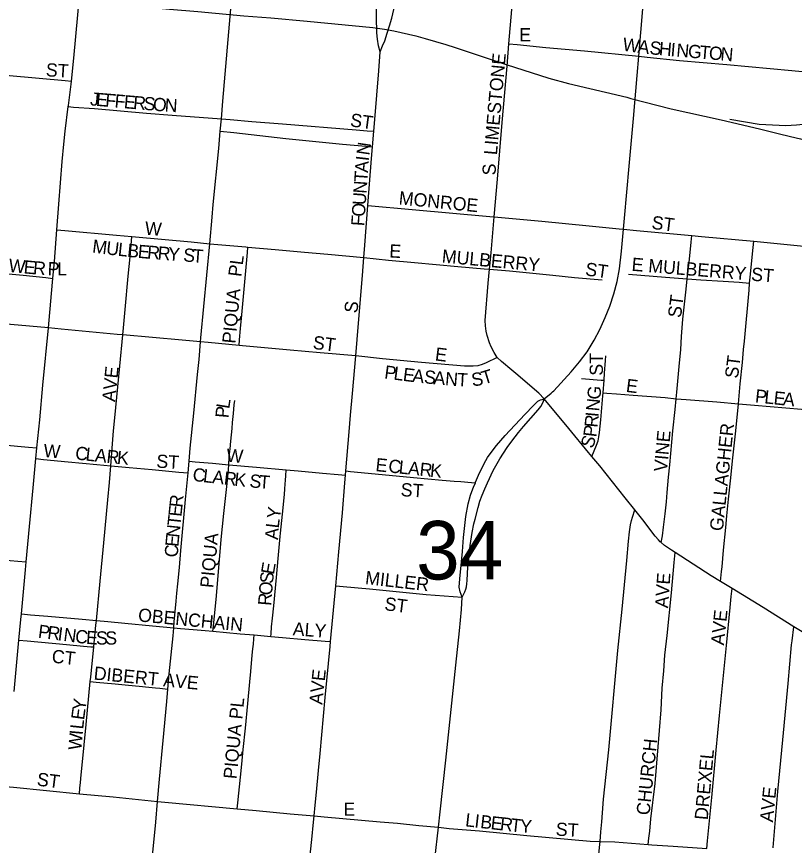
# Model space of a CAD drawing. Extents: x -209 to 4852, y 0 to 905.
# Drawn here: x 111.69 to 122.82, y 260.14 to 272 of the extents above; entities that cross this region are included whole.
import ezdxf

# ---------------------------------------------------------------- set-up
doc = ezdxf.new("R2010")
doc.units = 0
for name, color, linetype in [('GM_X_Airport_Location_Class_2', 7, 'Continuous'), ('GM_X_Airport_Location_Class_3', 7, 'Continuous'), ('GM_X_County_Subdivision_Text', 7, 'Continuous'), ('GM_X_Township_Road_Text', 7, 'Continuous'), ('GM_X_US_Route', 7, 'Continuous')]:
    doc.layers.add(name, color=color, linetype=linetype)

msp = doc.modelspace()

# ---------------------------------------------------------------- linework, layer by layer
at = {"layer": 'GM_X_Airport_Location_Class_2'}
for points in [[(116.894, 271.496), (116.929, 271.582), (116.96, 271.656), (116.994, 271.763), (117.028, 271.867), (117.06, 271.979), (117.09, 272.104), (117.106, 272.199), (117.121, 272.322), (117.133, 272.448), (117.158, 272.75), (117.176, 272.973), (117.187, 273.101), (117.198, 273.236), (117.199, 273.25), (117.207, 273.336)], [(118.738, 271.611), (118.779, 272.102), (118.814, 272.537), (118.862, 273.082), (118.871, 273.182)], [(116.894, 271.496), (116.869, 271.584), (116.857, 271.68), (116.848, 271.767), (116.843, 271.991), (116.84, 272.111), (116.839, 272.22), (116.843, 272.335), (116.849, 272.424), (116.862, 272.552), (116.881, 272.75), (116.89, 272.831)], [(112.474, 271.077), (112.508, 271.407), (112.567, 272.026), (112.595, 272.353)], [(114.621, 270.539), (114.643, 270.791), (114.762, 272.171)], [(118.527, 269.134), (118.574, 269.677), (118.643, 270.485), (118.712, 271.294), (118.738, 271.611)], [(118.738, 271.611), (118.857, 271.6), (119.268, 271.561), (119.821, 271.512), (120.598, 271.434), (120.719, 271.421), (121.178, 271.375), (121.858, 271.314), (122.787, 271.229), (123.521, 271.159), (123.676, 271.146), (123.744, 271.14)], [(116.804, 270.36), (116.819, 270.528), (116.873, 271.226), (116.894, 271.496)], [(111.559, 271.161), (111.587, 271.158), (112.387, 271.085), (112.474, 271.077)], [(112.43, 270.713), (112.432, 270.728), (112.47, 271.036), (112.474, 271.077)], [(112.266, 268.949), (112.296, 269.319), (112.34, 269.927), (112.365, 270.175), (112.385, 270.36), (112.43, 270.713)], [(112.43, 270.713), (112.503, 270.707), (112.803, 270.685), (113.549, 270.621), (113.918, 270.591), (114.621, 270.539)], [(114.606, 270.364), (114.621, 270.539)], [(114.621, 270.539), (114.749, 270.528), (115.059, 270.502), (115.495, 270.469), (116.553, 270.382), (116.707, 270.369), (116.804, 270.36)], [(114.455, 268.752), (114.49, 269.13), (114.506, 269.314), (114.583, 270.113), (114.606, 270.364)], [(114.606, 270.364), (114.8, 270.342), (115.545, 270.257), (116.355, 270.174), (116.687, 270.145), (116.784, 270.136)], [(116.784, 270.136), (116.804, 270.36)], [(116.72, 269.296), (116.769, 269.97), (116.784, 270.136)], [(116.66, 268.555), (116.673, 268.732), (116.72, 269.296)], [(116.72, 269.296), (117.353, 269.243), (118.465, 269.14), (118.527, 269.134)], [(118.46, 268.387), (118.482, 268.62), (118.527, 269.134)], [(118.527, 269.134), (119.207, 269.073), (119.886, 269.008), (120.318, 268.963), (120.378, 268.958), (120.566, 268.942), (121.355, 268.869)], [(112.208, 268.255), (112.23, 268.495), (112.266, 268.949)], [(112.266, 268.949), (112.382, 268.939), (113.121, 268.872), (113.341, 268.853)], [(113.211, 267.446), (113.22, 267.548), (113.244, 267.812), (113.288, 268.285), (113.314, 268.566), (113.329, 268.729), (113.341, 268.853)], [(113.341, 268.853), (113.816, 268.81), (114.191, 268.776), (114.455, 268.752)], [(121.291, 268.251), (121.324, 268.528), (121.346, 268.775), (121.355, 268.869)], [(121.355, 268.869), (121.493, 268.857), (122.243, 268.786)], [(122.183, 268.186), (122.19, 268.272), (122.233, 268.695), (122.243, 268.786)], [(122.243, 268.786), (122.913, 268.723), (123.407, 268.67), (123.507, 268.66)], [(114.323, 267.349), (114.328, 267.404), (114.455, 268.752)], [(114.455, 268.752), (114.63, 268.737), (114.973, 268.706), (115.001, 268.704)], [(114.912, 267.732), (114.913, 267.733), (114.994, 268.628), (115.001, 268.704)], [(115.001, 268.704), (115.39, 268.669), (115.811, 268.631), (116.145, 268.601), (116.66, 268.555)], [(116.547, 267.145), (116.585, 267.615), (116.64, 268.298), (116.66, 268.555)], [(116.66, 268.555), (117.016, 268.517), (117.387, 268.481), (118.006, 268.425), (118.381, 268.394), (118.46, 268.387)], [(111.284, 268.344), (111.353, 268.339), (111.786, 268.299), (112.107, 268.266), (112.208, 268.255)], [(118.57, 267.121), (118.526, 267.194), (118.483, 267.276), (118.46, 267.333), (118.428, 267.439), (118.411, 267.501), (118.401, 267.577), (118.399, 267.652), (118.441, 268.185), (118.46, 268.387)], [(118.46, 268.387), (118.744, 268.361), (119.364, 268.301), (119.678, 268.269), (120.073, 268.233)], [(120.449, 268.315), (120.981, 268.275), (121.291, 268.251)], [(112.145, 267.546), (112.188, 268.039), (112.208, 268.255)], [(121.133, 266.534), (121.143, 266.626), (121.176, 266.994), (121.197, 267.24), (121.21, 267.425), (121.228, 267.672), (121.273, 268.1), (121.291, 268.251)], [(121.291, 268.251), (121.487, 268.235), (121.803, 268.216), (122.033, 268.199), (122.183, 268.186)], [(122.022, 266.462), (122.048, 266.747), (122.081, 267.053), (122.096, 267.237), (122.108, 267.358), (122.176, 268.089), (122.183, 268.186)], [(112.145, 267.546), (111.215, 267.631), (110.349, 267.709), (110.301, 267.713)], [(114.874, 267.296), (114.881, 267.374), (114.895, 267.536), (114.912, 267.732)], [(111.98, 265.83), (112.021, 266.233), (112.066, 266.728), (112.145, 267.546)], [(113.211, 267.446), (113.131, 267.452), (112.328, 267.529), (112.145, 267.546)], [(113.038, 265.574), (113.077, 266.072), (113.097, 266.26), (113.166, 266.998), (113.211, 267.446)], [(114.323, 267.349), (114.059, 267.371), (113.211, 267.446)], [(114.159, 265.639), (114.175, 265.826), (114.226, 266.326), (114.281, 266.879), (114.303, 267.093), (114.323, 267.349)], [(114.874, 267.296), (114.43, 267.34), (114.323, 267.349)], [(116.547, 267.145), (116.037, 267.19), (115.604, 267.227), (114.924, 267.291), (114.874, 267.296)], [(116.403, 265.5), (116.449, 266.061), (116.47, 266.299), (116.497, 266.606), (116.547, 267.145)], [(118.57, 267.121), (118.411, 267.047), (118.353, 267.025), (118.291, 267.006), (118.227, 266.999), (118.102, 267.001), (117.485, 267.052), (116.93, 267.105), (116.547, 267.145)], [(119.24, 266.53), (119.166, 266.612), (119.139, 266.637), (118.863, 266.872), (118.779, 266.943), (118.633, 267.064), (118.57, 267.121)], [(120.1, 266.797), (120.108, 266.897), (120.122, 267.078), (120.126, 267.147)], [(119.778, 266.825), (120.06, 266.801), (120.1, 266.797)], [(120.088, 266.616), (120.1, 266.797)], [(119.925, 265.708), (119.876, 265.765), (119.597, 266.108), (119.24, 266.53)], [(119.925, 265.708), (119.989, 265.871), (120.013, 265.929), (120.027, 265.99), (120.036, 266.051), (120.055, 266.233), (120.084, 266.574), (120.088, 266.616)], [(120.088, 266.616), (120.138, 266.613), (120.28, 266.602), (120.518, 266.584), (120.973, 266.55), (121.133, 266.534)], [(120.915, 264.475), (120.934, 264.571), (120.952, 264.695), (120.976, 264.887), (120.991, 265.06), (121.005, 265.19), (121.022, 265.413), (121.041, 265.587), (121.085, 266.075), (121.117, 266.381), (121.133, 266.534)], [(121.133, 266.534), (121.275, 266.524), (121.713, 266.489), (122.022, 266.462)], [(114.726, 265.589), (114.735, 265.703), (114.745, 265.814), (114.756, 265.928), (114.765, 266.017), (114.774, 266.109), (114.782, 266.194), (114.794, 266.323), (114.806, 266.447), (114.812, 266.51)], [(121.767, 263.916), (121.782, 264.062), (121.789, 264.126), (121.809, 264.367), (121.841, 264.689), (121.859, 264.858), (121.882, 265.095), (121.914, 265.399), (121.94, 265.643), (121.986, 266.072), (122.022, 266.462)], [(122.022, 266.462), (122.251, 266.442), (122.927, 266.385), (123.073, 266.368), (123.116, 266.362), (123.163, 266.354), (123.199, 266.348), (123.234, 266.338), (123.271, 266.328)], [(110.137, 265.996), (110.252, 265.986), (110.521, 265.961), (111.054, 265.913), (111.497, 265.873), (111.86, 265.84), (111.98, 265.83)], [(111.966, 265.676), (111.98, 265.83)], [(120.403, 265.114), (120.037, 265.575), (119.925, 265.708)], [(111.826, 264.2), (111.874, 264.707), (111.927, 265.26), (111.966, 265.676)], [(111.966, 265.676), (112.076, 265.663), (112.429, 265.63), (112.84, 265.592), (113.038, 265.574)], [(112.832, 263.361), (112.884, 263.921), (112.939, 264.471), (112.995, 265.087), (113.02, 265.334), (113.038, 265.574)], [(113.038, 265.574), (113.303, 265.549), (113.63, 265.519), (114.013, 265.484), (114.144, 265.472)], [(114.144, 265.472), (114.159, 265.639)], [(114.159, 265.639), (114.247, 265.631), (114.492, 265.61), (114.726, 265.589)], [(114.499, 263.207), (114.507, 263.279), (114.551, 263.712), (114.618, 264.518), (114.657, 264.89), (114.703, 265.322), (114.721, 265.521), (114.726, 265.589)], [(114.726, 265.589), (115.124, 265.553), (115.55, 265.515)], [(113.939, 263.254), (113.947, 263.34), (113.961, 263.486), (113.975, 263.634), (113.986, 263.752), (113.998, 263.886), (114.02, 264.116), (114.043, 264.36), (114.107, 265.091), (114.144, 265.472)], [(115.33, 263.132), (115.333, 263.17), (115.341, 263.269), (115.352, 263.391), (115.37, 263.571), (115.41, 263.977), (115.433, 264.249), (115.463, 264.561), (115.468, 264.611), (115.508, 264.973), (115.516, 265.072), (115.523, 265.161), (115.529, 265.246), (115.534, 265.312), (115.539, 265.369), (115.543, 265.429), (115.55, 265.515)], [(115.55, 265.515), (115.722, 265.5), (116.068, 265.469), (116.291, 265.449), (116.398, 265.439)], [(116.398, 265.439), (116.403, 265.5)], [(116.403, 265.5), (116.469, 265.494), (116.824, 265.46), (117.372, 265.408), (117.784, 265.368), (117.956, 265.355), (118.048, 265.348), (118.202, 265.336), (118.257, 265.331)], [(116.259, 263.856), (116.304, 264.341), (116.354, 264.9), (116.389, 265.33), (116.398, 265.439)], [(120.541, 264.942), (120.403, 265.114)], [(120.043, 260.199), (120.054, 260.334), (120.066, 260.478), (120.076, 260.606), (120.093, 260.801), (120.17, 261.507), (120.299, 262.93), (120.357, 263.522), (120.424, 264.217), (120.451, 264.497), (120.462, 264.628), (120.476, 264.727), (120.492, 264.79), (120.508, 264.84), (120.541, 264.942)], [(120.915, 264.475), (120.904, 264.484), (120.878, 264.512), (120.833, 264.566), (120.654, 264.799), (120.541, 264.942)], [(121.116, 264.334), (121.063, 264.368), (120.963, 264.435), (120.915, 264.475)], [(109.988, 264.363), (110.826, 264.284), (111.709, 264.21), (111.826, 264.2)], [(120.731, 260.154), (120.741, 260.245), (120.753, 260.346), (120.768, 260.523), (120.831, 261.026), (120.892, 261.785), (120.918, 262.081), (120.933, 262.391), (120.954, 262.64), (120.969, 262.863), (121.005, 263.144), (121.067, 263.754), (121.104, 264.189), (121.116, 264.334)], [(121.767, 263.916), (121.634, 263.997), (121.116, 264.334)], [(111.758, 263.454), (111.815, 264.084), (111.826, 264.2)], [(121.932, 263.816), (121.767, 263.916)], [(116.185, 263.057), (116.259, 263.856)], [(116.259, 263.856), (116.364, 263.846), (116.74, 263.811), (117.554, 263.732), (118.068, 263.692)], [(121.57, 260.099), (121.581, 260.207), (121.642, 260.827), (121.706, 261.506), (121.751, 262), (121.851, 263.004), (121.903, 263.545), (121.92, 263.705), (121.932, 263.816)], [(122.818, 263.271), (122.378, 263.544), (121.932, 263.816)], [(111.724, 263.079), (111.751, 263.373), (111.758, 263.454)], [(111.758, 263.454), (111.891, 263.443), (112.136, 263.422), (112.627, 263.38), (112.832, 263.361)], [(112.795, 262.981), (112.826, 263.291), (112.832, 263.361)], [(112.832, 263.361), (112.996, 263.347), (113.241, 263.323), (113.636, 263.284), (113.939, 263.254)], [(113.856, 262.377), (113.875, 262.598), (113.929, 263.142), (113.939, 263.254)], [(113.939, 263.254), (114.034, 263.245), (114.217, 263.231), (114.387, 263.217), (114.499, 263.207)], [(114.499, 263.207), (114.888, 263.171), (115.092, 263.153)], [(122.519, 260.105), (122.519, 260.11), (122.587, 260.912), (122.66, 261.651), (122.735, 262.46), (122.784, 263.009), (122.792, 263.07), (122.818, 263.271)], [(122.969, 263.178), (122.96, 263.183), (122.818, 263.271)], [(111.655, 262.343), (111.724, 263.079)], [(111.724, 263.079), (111.841, 263.068), (112.405, 263.017), (112.649, 262.994), (112.754, 262.985), (112.795, 262.981)], [(114.847, 260.664), (114.856, 260.75), (114.893, 261.12), (114.912, 261.304), (114.933, 261.515), (114.965, 261.821), (115, 262.174), (115.028, 262.481), (115.042, 262.63), (115.064, 262.863), (115.073, 262.955), (115.079, 263.022), (115.086, 263.095), (115.092, 263.153)], [(115.092, 263.153), (115.33, 263.132)], [(115.33, 263.132), (115.495, 263.117), (115.815, 263.089), (116.105, 263.064), (116.185, 263.057)], [(112.745, 262.488), (112.751, 262.55), (112.795, 262.981)], [(115.948, 260.562), (115.963, 260.719), (115.981, 260.904), (116.01, 261.211), (116.034, 261.458), (116.108, 262.26), (116.179, 262.986), (116.185, 263.057)], [(112.588, 260.881), (112.596, 260.958), (112.604, 261.042), (112.615, 261.15), (112.628, 261.287), (112.687, 261.871), (112.745, 262.488)], [(112.745, 262.488), (112.83, 262.479), (113.102, 262.452), (113.292, 262.433), (113.443, 262.418), (113.582, 262.404), (113.677, 262.395), (113.742, 262.389), (113.856, 262.377)], [(113.708, 260.771), (113.737, 261.087), (113.789, 261.643), (113.841, 262.199), (113.856, 262.377)], [(111.529, 260.984), (111.645, 260.973), (112.588, 260.881)], [(112.588, 260.881), (113.071, 260.834), (113.708, 260.771)], [(113.579, 259.404), (113.589, 259.512), (113.639, 260.038), (113.681, 260.473), (113.708, 260.771)], [(113.708, 260.771), (113.814, 260.761), (114.847, 260.664)], [(114.847, 260.664), (115.117, 260.639), (115.608, 260.592), (115.948, 260.562)], [(115.81, 259.186), (115.818, 259.302), (115.916, 260.225), (115.94, 260.472), (115.948, 260.562)], [(115.948, 260.562), (116.092, 260.549), (116.895, 260.48), (117.142, 260.458), (117.45, 260.428), (117.729, 260.4)], [(117.729, 260.4), (117.882, 260.385), (118.315, 260.349), (118.993, 260.284), (119.899, 260.202), (120.03, 260.199), (120.043, 260.199)], [(119.981, 259.559), (120.003, 259.787), (120.038, 260.154), (120.043, 260.199)], [(120.043, 260.199), (120.254, 260.193), (120.731, 260.154)], [(120.731, 260.154), (120.784, 260.15), (121.091, 260.131), (121.57, 260.099)]]:
    msp.add_lwpolyline(points, dxfattribs=at)
at = {"layer": 'GM_X_County_Subdivision_Text'}
for points in [[(118.068, 263.692), (118.106, 263.769), (118.119, 263.806), (118.129, 263.84), (118.134, 263.883), (118.139, 263.932), (118.15, 264.126), (118.164, 264.244), (118.183, 264.434), (118.211, 264.619), (118.236, 264.743), (118.252, 264.808), (118.297, 264.979), (118.323, 265.067), (118.354, 265.155), (118.393, 265.244), (118.43, 265.33), (118.514, 265.505), (118.606, 265.671), (118.711, 265.834), (118.777, 265.927), (118.825, 265.987), (118.877, 266.051), (118.946, 266.134), (119.157, 266.373), (119.196, 266.423), (119.22, 266.465), (119.232, 266.497), (119.24, 266.53), (119.341, 266.612), (119.362, 266.631), (119.38, 266.648), (119.631, 266.917), (119.749, 267.06), (119.858, 267.206), (119.959, 267.371), (120.038, 267.526), (120.115, 267.696), (120.184, 267.86), (120.24, 268.033), (120.286, 268.21), (120.32, 268.392), (120.35, 268.644), (120.378, 268.958), (120.392, 269.116), (120.458, 269.86), (120.52, 270.541), (120.575, 271.159), (120.598, 271.434), (120.681, 272.455)], [(118.068, 263.692), (118.04, 263.768), (118.027, 263.835), (118.034, 263.955), (118.057, 264.197), (118.072, 264.348), (118.088, 264.549), (118.123, 264.848), (118.156, 265.031), (118.189, 265.151), (118.208, 265.206), (118.23, 265.269), (118.257, 265.331), (118.261, 265.341), (118.303, 265.441), (118.382, 265.606), (118.432, 265.691), (118.484, 265.765), (118.558, 265.864), (118.683, 266.007), (118.963, 266.306), (119.089, 266.436), (119.122, 266.471), (119.152, 266.497), (119.188, 266.517), (119.212, 266.524), (119.24, 266.53)], [(117.05, 254.122), (117.098, 254.596), (117.151, 255.144), (117.153, 255.165), (117.246, 255.988), (117.271, 256.208), (117.295, 256.435), (117.328, 256.759), (117.391, 257.312), (117.413, 257.52), (117.476, 258.113), (117.57, 258.968), (117.575, 259.013), (117.615, 259.397), (117.658, 259.763), (117.661, 259.79), (117.679, 259.944), (117.729, 260.4), (117.753, 260.62), (117.835, 261.36), (117.979, 262.719), (118.028, 263.213), (118.057, 263.518), (118.068, 263.692)]]:
    msp.add_lwpolyline(points, dxfattribs=at)
at = {"layer": 'GM_X_US_Route'}
for points in [[(111.445, 272.452), (111.716, 272.4), (112.656, 272.249), (113.072, 272.198), (113.51, 272.143), (113.88, 272.109), (114.282, 272.075), (114.945, 272.014), (115.328, 271.983), (115.85, 271.936), (116.79, 271.846), (116.958, 271.82), (117.09, 271.796), (117.404, 271.727), (117.539, 271.69), (117.835, 271.6), (117.967, 271.558)], [(117.967, 271.558), (118.571, 271.359), (118.7, 271.315)], [(118.7, 271.315), (119.308, 271.119), (119.589, 271.042), (120.426, 270.848), (120.484, 270.829)], [(120.484, 270.829), (121.061, 270.682), (121.775, 270.524), (122.324, 270.396)], [(121.902, 270.532), (122.322, 270.463), (122.703, 270.441), (122.852, 270.451), (123.048, 270.473), (123.355, 270.536)], [(122.324, 270.396), (122.594, 270.33)], [(122.594, 270.33), (122.768, 270.286)], [(122.768, 270.286), (122.912, 270.254), (123.183, 270.178), (123.453, 270.085), (123.641, 269.994), (124.302, 269.655), (124.571, 269.519), (125.529, 269.026), (126.3, 268.623), (126.614, 268.462), (126.758, 268.393)]]:
    msp.add_lwpolyline(points, dxfattribs=at)

# ---------------------------------------------------------------- texts
at = {"layer": 'GM_X_Airport_Location_Class_3'}
for s, height, rotation, p in [('E', 0.189, 0, (118.885, 271.648)), ('W', 0.189, 352.2848, (120.357, 271.515)), ('A', 0.189, 352.8473, (120.573, 271.485)), ('S', 0.189, 354.7132, (120.745, 271.464)), ('H', 0.189, 355.0993, (120.88, 271.452)), ('I', 0.189, 355.1202, (121.046, 271.437)), ('N', 0.189, 355.1202, (121.129, 271.43)), ('G', 0.189, 355.1202, (121.295, 271.416)), ('T', 0.189, 355.1184, (121.461, 271.402)), ('O', 0.189, 355.1202, (121.594, 271.391)), ('N', 0.189, 355.1202, (121.76, 271.376)), ('LIMESTONE', 0.1894, 84.9367, (118.566, 270.015)), ('ST', 0.1894, 356.4186, (112.104, 271.148)), ('J', 0.189, 355.2291, (112.738, 270.732)), ('E', 0.189, 355.2142, (112.821, 270.725)), ('F', 0.189, 355.2286, (112.954, 270.714)), ('F', 0.189, 355.2273, (113.087, 270.703)), ('E', 0.189, 355.2338, (113.22, 270.691)), ('R', 0.189, 355.2222, (113.353, 270.68)), ('S', 0.189, 355.2338, (113.502, 270.668)), ('O', 0.189, 355.2182, (113.635, 270.657)), ('N', 0.189, 356.5869, (113.806, 270.643)), ('ST', 0.1894, 352.4092, (116.457, 270.431)), ('N', 0.189, 81.6211, (116.74, 270.009)), ('I', 0.189, 83.6043, (116.731, 269.928)), ('A', 0.189, 85.7555, (116.719, 269.763)), ('S', 0.189, 90, (118.55, 269.73)), ('T', 0.189, 86.0322, (116.71, 269.63)), ('N', 0.189, 86.0187, (116.698, 269.464)), ('MONROE', 0.1894, 354.289, (117.155, 269.315)), ('U', 0.189, 86.0348, (116.687, 269.298)), ('O', 0.189, 86.0187, (116.675, 269.132)), ('F', 0.189, 86.0351, (116.666, 268.999)), ('ST', 0.1894, 352.8716, (120.773, 268.965)), ('W', 0.189, 355.5955, (113.521, 268.882)), ('M', 0.189, 352.8772, (112.766, 268.625)), ('U', 0.189, 353.1306, (112.965, 268.6)), ('L', 0.189, 353.8098, (113.133, 268.58)), ('B', 0.189, 354.308, (113.267, 268.565)), ('E', 0.189, 355.1258, (113.42, 268.55)), ('R', 0.189, 355.4907, (113.554, 268.539)), ('R', 0.189, 355.5928, (113.704, 268.527)), ('Y', 0.189, 355.607, (113.853, 268.515)), ('S', 0.189, 355.6021, (114.07, 268.499)), ('T', 0.189, 355.6021, (114.202, 268.488)), ('E', 0.189, 356.6111, (117.021, 268.556)), ('MULBERRY', 0.1894, 354.7444, (117.772, 268.482)), ('W', 0.189, 354.6956, (111.57, 268.349)), ('PL', 0.1894, 82.8657, (114.906, 268.271)), ('E MULBERRY ST', 0.18939, 355.2787, (120.489, 268.365)), ('E', 0.189, 354.6918, (111.785, 268.328)), ('R', 0.189, 355.1209, (111.92, 268.316)), ('P', 0.189, 359.2795, (112.134, 268.3)), ('L', 0.189, 359.9956, (112.27, 268.298)), ('ST', 0.1894, 352.4092, (119.823, 268.298)), ('PIQUA', 0.1894, 84.6888, (114.821, 267.317)), ('ST', 0.1894, 82.8792, (121.2, 267.684)), ('S', 0.189, 82.8783, (116.566, 267.751)), ('ST', 0.1894, 352.8783, (115.923, 267.248)), ('E', 0.189, 352.8783, (117.673, 267.082)), ('ST', 0.1894, 90, (120.083, 266.863)), ('ST', 0.1894, 82.8792, (122.016, 266.817)), ('AVE', 0.1894, 84.0969, (113.1, 266.483)), ('P', 0.189, 352.4243, (116.947, 266.825)), ('L', 0.189, 352.4892, (117.079, 266.808)), ('E', 0.189, 352.9801, (117.213, 266.79)), ('A', 0.189, 353.6209, (117.348, 266.773)), ('S', 0.189, 354.5363, (117.517, 266.755)), ('A', 0.189, 355.3478, (117.652, 266.742)), ('N', 0.189, 355.5277, (117.819, 266.728)), ('T', 0.189, 357.0872, (117.991, 266.715)), ('S', 0.189, 8.5146, (118.215, 266.708)), ('T', 0.189, 17.0432, (118.377, 266.735)), ('E', 0.189, 352.8683, (120.406, 266.632)), ('G', 0.189, 84.5493, (120.044, 266.514)), ('P', 0.189, 354.0339, (122.255, 266.482)), ('L', 0.189, 354.0258, (122.388, 266.468)), ('E', 0.189, 354.0339, (122.52, 266.454)), ('L', 0.189, 81.0295, (114.733, 266.381)), ('N', 0.189, 84.5711, (120.028, 266.348)), ('A', 0.189, 354.0337, (122.653, 266.44)), ('P', 0.189, 84.9663, (114.722, 266.251)), ('R', 0.189, 84.4641, (120.006, 266.115)), ('I', 0.189, 84.5776, (120.02, 266.265)), ('GALLAGHER', 0.1894, 84.0258, (121.8, 264.633)), ('P', 0.189, 82.769, (119.988, 265.977)), ('VINE', 0.1894, 84.8085, (121, 265.483)), ('S', 0.189, 71.1374, (119.936, 265.81)), ('W', 0.189, 355.9088, (112.071, 265.698)), ('C', 0.189, 353.9656, (112.522, 265.665)), ('L', 0.189, 353.9766, (112.671, 265.649)), ('A', 0.189, 353.9675, (112.804, 265.635)), ('R', 0.189, 353.9671, (112.97, 265.618)), ('W', 0.189, 355.6039, (114.688, 265.632)), ('K', 0.189, 354.6088, (113.121, 265.602)), ('ST', 0.1894, 356.4262, (113.687, 265.548)), ('E', 0.189, 354.129, (116.822, 265.498)), ('C', 0.189, 354.135, (117.005, 265.48)), ('L', 0.189, 354.1154, (117.154, 265.464)), ('A', 0.189, 354.1235, (117.287, 265.451)), ('R', 0.189, 354.113, (117.452, 265.433)), ('K', 0.189, 354.2253, (117.602, 265.418)), ('C', 0.189, 353.5498, (114.203, 265.358)), ('L', 0.189, 353.5391, (114.352, 265.341)), ('A', 0.189, 353.5536, (114.484, 265.326)), ('R', 0.189, 353.5498, (114.65, 265.307)), ('K', 0.189, 353.8247, (114.8, 265.29)), ('S', 0.189, 354.4971, (115.018, 265.267)), ('T', 0.189, 355.5136, (115.154, 265.254)), ('ST', 0.1894, 356.4254, (117.184, 265.14)), ('R', 0.189, 84.0393, (114.063, 264.971)), ('E', 0.189, 84.0773, (114.049, 264.839)), ('Y', 0.189, 82.57, (115.458, 264.805)), ('T', 0.189, 84.0339, (114.035, 264.706)), ('L', 0.189, 83.2359, (115.442, 264.673)), ('N', 0.189, 84.0448, (114.018, 264.54)), ('A', 0.189, 86.7413, (115.433, 264.51)), ('E', 0.189, 84.6918, (114.005, 264.408)), ('PIQUA', 0.1894, 84.5574, (114.505, 263.819)), ('C', 0.189, 87.6439, (113.999, 264.261)), ('E', 0.189, 80.4748, (115.373, 264.01)), ('S', 0.189, 83.6206, (115.358, 263.88)), ('MILLER', 0.1894, 353.4177, (116.673, 263.882)), ('AVE', 0.1894, 86.0569, (121.016, 263.532)), ('O', 0.189, 85.3398, (115.345, 263.715)), ('R', 0.189, 85.3564, (115.333, 263.566)), ('ST', 0.1894, 352.8783, (116.949, 263.508)), ('OBENCHAIN', 0.1894, 354.4947, (113.423, 263.348)), ('AVE', 0.1894, 84.0973, (121.816, 263)), ('ALY', 0.1894, 355.9161, (115.639, 263.148)), ('P', 0.189, 352.6175, (111.99, 263.115)), ('R', 0.189, 352.622, (112.122, 263.098)), ('I', 0.189, 352.6148, (112.271, 263.078)), ('N', 0.189, 352.621, (112.353, 263.068)), ('C', 0.189, 352.6099, (112.519, 263.046)), ('E', 0.189, 355.8676, (112.679, 263.026)), ('S', 0.189, 359.7441, (112.826, 263.016)), ('S', 0.189, 359.9956, (112.96, 263.015)), ('CT', 0.1894, 353.6625, (112.186, 262.758)), ('DIBERT AVE', 0.1894, 354.4259, (112.788, 262.515)), ('AVE', 0.1894, 84.0895, (116.066, 262.15)), ('Y', 0.189, 82.2393, (112.674, 262.061)), ('PIQUA PL', 0.1894, 84.4719, (114.838, 261.085)), ('E', 0.189, 82.4649, (112.656, 261.929)), ('L', 0.189, 83.9238, (112.643, 261.797)), ('I', 0.189, 84.9659, (112.635, 261.715)), ('W', 0.189, 84.9836, (112.616, 261.499)), ('CHURCH', 0.1894, 84.1914, (120.75, 260.567)), ('DREXEL', 0.1894, 84.8045, (121.583, 260.499)), ('ST', 0.1894, 352.88, (111.973, 260.998)), ('AVE', 0.1894, 84.0969, (122.516, 260.467)), ('E', 0.189, 0, (116.369, 260.565)), ('L', 0.189, 353.6613, (118.106, 260.415)), ('I', 0.189, 353.6502, (118.238, 260.4)), ('B', 0.189, 353.6509, (118.321, 260.391)), ('E', 0.189, 353.6534, (118.47, 260.374)), ('R', 0.189, 353.6643, (118.603, 260.36)), ('T', 0.189, 353.6585, (118.752, 260.343)), ('Y', 0.189, 355.9749, (118.893, 260.328)), ('ST', 0.1894, 356.4254, (119.404, 260.282))]:
    msp.add_text(s, height=height, rotation=rotation, dxfattribs=at).set_placement(p)
at = {"layer": 'GM_X_Township_Road_Text'}
msp.add_text('34', height=0.8371, rotation=0, dxfattribs=at).set_placement((117.41, 263.947))

doc.saveas('drawing.dxf')
